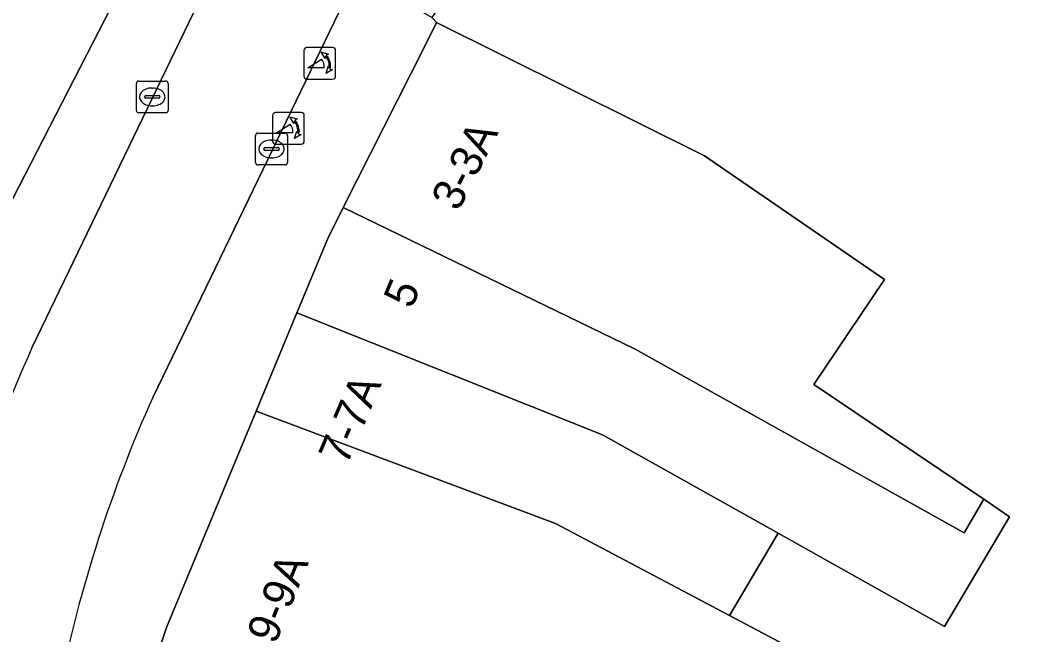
# Model space of a CAD drawing. Extents: x 160663 to 161506, y 382245 to 383291.
# Drawn here: x 161126.71 to 161158.3, y 383185.21 to 383204.55 of the extents above; entities that cross this region are included whole.
import ezdxf

# ---------------------------------------------------------------- set-up
doc = ezdxf.new("R2010")
doc.units = 0
for name, color, linetype in [('IMGEO_Kolk', 7, 'Continuous'), ('IMGEO_Pand', 7, 'Continuous'), ('IMGEO_Pand_nummerreeks', 7, 'Continuous'), ('IMGEO_Poller', 7, 'Continuous'), ('IMGEO_Voetpad_open', 7, 'Continuous'), ('IMGEO_Woonerf_open', 7, 'Continuous')]:
    doc.layers.add(name, color=color, linetype=linetype)

msp = doc.modelspace()

# ---------------------------------------------------------------- linework, layer by layer
at = {"layer": 'IMGEO_Kolk'}
for p, q in [((161130.362, 383201.706), (161130.362, 383202.558)), ((161130.437, 383202.632), (161131.289, 383202.632)), ((161131.363, 383202.558), (161131.363, 383201.706)), ((161130.664, 383202.175), (161131.062, 383202.175)), ((161130.85, 383202.412), (161130.875, 383202.412)), ((161130.621, 383202.126), (161130.621, 383202.138)), ((161131.059, 383202.089), (161130.661, 383202.089)), ((161130.873, 383201.852), (161130.848, 383201.852)), ((161131.105, 383202.138), (161131.105, 383202.126)), ((161131.289, 383201.632), (161130.437, 383201.632)), ((161134.111, 383200.068), (161134.111, 383200.92)), ((161134.186, 383200.994), (161135.038, 383200.994)), ((161135.112, 383200.92), (161135.112, 383200.068)), ((161134.599, 383200.774), (161134.624, 383200.774)), ((161134.37, 383200.488), (161134.37, 383200.5)), ((161134.808, 383200.451), (161134.41, 383200.451)), ((161134.413, 383200.537), (161134.811, 383200.537)), ((161134.854, 383200.5), (161134.854, 383200.488)), ((161135.038, 383199.994), (161134.186, 383199.994)), ((161134.622, 383200.214), (161134.597, 383200.214))]:
    msp.add_line(p, q, dxfattribs=at)
for points in [[(161130.362, 383201.706), (161130.362, 383202.558)], [(161130.437, 383202.632), (161131.289, 383202.632)], [(161131.363, 383202.558), (161131.363, 383201.706)], [(161131.289, 383201.632), (161130.437, 383201.632)], [(161134.111, 383200.068), (161134.111, 383200.92)], [(161134.186, 383200.994), (161135.038, 383200.994)], [(161135.112, 383200.92), (161135.112, 383200.068)], [(161135.038, 383199.994), (161134.186, 383199.994)]]:
    msp.add_lwpolyline(points, dxfattribs=at)
for centre, radius, start, end in [((161130.439, 383202.556), 0.0765, 91.552, 178.448), ((161130.439, 383202.556), 0.0765, 91.552, 178.448), ((161131.287, 383202.556), 0.0765, 1.552, 88.448), ((161131.287, 383202.556), 0.0765, 1.552, 88.448), ((161130.661, 383202.135), 0.0403, 85.8775, 175.7526), ((161131.066, 383202.137), 0.0386, 1.7309, 96.639), ((161130.658, 383202.125), 0.0366, 178.938, 274.7102), ((161131.062, 383202.132), 0.043, 264.8664, 352.4533), ((161130.439, 383201.708), 0.0765, 181.552, 268.448), ((161130.439, 383201.708), 0.0765, 181.552, 268.448), ((161131.287, 383201.708), 0.0765, 271.552, 358.448), ((161131.287, 383201.708), 0.0765, 271.552, 358.448), ((161134.188, 383200.918), 0.0765, 91.552, 178.448), ((161134.188, 383200.918), 0.0765, 91.552, 178.448), ((161135.036, 383200.918), 0.0765, 1.552, 88.448), ((161135.036, 383200.918), 0.0765, 1.552, 88.448), ((161134.41, 383200.497), 0.0403, 85.8775, 175.7526), ((161134.407, 383200.487), 0.0366, 178.938, 274.7102), ((161134.811, 383200.494), 0.043, 264.8664, 352.4533), ((161134.815, 383200.499), 0.0386, 1.7309, 96.639), ((161134.188, 383200.07), 0.0765, 181.552, 268.448), ((161134.188, 383200.07), 0.0765, 181.552, 268.448), ((161135.036, 383200.07), 0.0765, 271.552, 358.448), ((161135.036, 383200.07), 0.0765, 271.552, 358.448)]:
    msp.add_arc(centre, radius, start, end, dxfattribs=at)
for centre, major_axis, ratio, start_param, end_param in [((161130.849, 383202.132), (-0.387, 0.002), 0.722429, 4.712389, 7.853982), ((161130.874, 383202.132), (-0.39, 0.002), 0.717154, 1.570796, 4.712389), ((161134.598, 383200.494), (-0.387, 0.002), 0.722429, 4.712389, 7.853982), ((161134.623, 383200.494), (-0.39, 0.002), 0.717154, 1.570796, 4.712389)]:
    msp.add_ellipse(centre, major_axis=major_axis, ratio=ratio, start_param=start_param, end_param=end_param, dxfattribs=at)
at = {"layer": 'IMGEO_Pand'}
for points in [[(161116.982, 383214.814), (161109.514, 383219.014), (161103.936, 383219.543), (161102.953, 383210.956), (161103.479, 383210.652), (161106.162, 383209.071), (161110.878, 383206.437), (161110.829, 383206.349), (161125.868, 383197.755), (161125.976, 383197.979), (161126.114, 383197.908), (161126.37, 383198.405), (161126.277, 383198.548), (161130.535, 383206.838), (161130.765, 383206.72), (161130.901, 383206.985), (161125.128, 383210.232)], [(161172.367, 383200.749), (161171.844, 383201.255), (161159.377, 383211.995), (161158.058, 383210.285), (161155.834, 383211.816), (161154.669, 383210.217), (161147.146, 383215.757), (161145.479, 383213.282), (161139.653, 383204.63), (161139.801, 383204.468), (161148.222, 383200.282), (161153.886, 383196.391), (161151.659, 383193.084), (161157.001, 383189.472), (161157.811, 383188.924), (161155.764, 383185.471), (161150.54, 383188.404), (161149.011, 383185.817), (161152.489, 383183.975), (161161.697, 383178.516), (161162.427, 383178.083), (161166.075, 383183.277), (161162.938, 383185.44), (161160.536, 383187.097)], [(161139.801, 383204.468), (161139.406, 383203.684), (161136.869, 383198.648), (161146.04, 383194.191), (161156.392, 383188.42), (161157.001, 383189.472), (161151.659, 383193.084), (161153.886, 383196.391), (161148.222, 383200.282)], [(161150.54, 383188.404), (161155.764, 383185.471), (161157.811, 383188.924), (161157.001, 383189.472), (161156.392, 383188.42), (161146.04, 383194.191), (161136.869, 383198.648), (161136.378, 383197.673), (161135.412, 383195.339), (161145.021, 383191.503)], [(161150.54, 383188.404), (161145.021, 383191.503), (161135.412, 383195.339), (161134.132, 383192.246), (161143.541, 383188.713), (161149.011, 383185.817)], [(161134.132, 383192.246), (161131.314, 383185.435), (161130.789, 383183.88), (161140.589, 383180.249), (161148.098, 383176.349), (161152.489, 383183.975), (161149.011, 383185.817), (161143.541, 383188.713)]]:
    msp.add_lwpolyline(points, close=True, dxfattribs=at)
at = {"layer": 'IMGEO_Poller'}
for p, q in [((161135.631, 383203.591), (161135.631, 383202.784)), ((161135.631, 383203.591), (161135.631, 383202.784)), ((161136.533, 383203.686), (161135.725, 383203.686)), ((161136.533, 383203.686), (161135.725, 383203.686)), ((161136.627, 383202.784), (161136.627, 383203.591)), ((161136.627, 383202.784), (161136.627, 383203.591)), ((161135.725, 383202.689), (161136.533, 383202.689)), ((161135.725, 383202.689), (161136.533, 383202.689)), ((161134.644, 383201.547), (161134.644, 383200.74)), ((161134.644, 383201.547), (161134.644, 383200.74)), ((161135.546, 383201.642), (161134.738, 383201.642)), ((161135.546, 383201.642), (161134.738, 383201.642)), ((161135.64, 383200.74), (161135.64, 383201.547)), ((161135.64, 383200.74), (161135.64, 383201.547)), ((161134.738, 383200.645), (161135.546, 383200.645)), ((161134.738, 383200.645), (161135.546, 383200.645))]:
    msp.add_line(p, q, dxfattribs=at)
for points in [[(161136.31, 383203.415), (161136.298, 383203.342), (161136.173, 383203.547)], [(161136.173, 383203.547), (161136.404, 383203.481), (161136.333, 383203.449)], [(161136.266, 383203.042), (161135.753, 383203.042), (161136.183, 383203.317)], [(161136.326, 383202.87), (161136.392, 383203.101), (161136.422, 383203.033)], [(161136.458, 383203.006), (161136.53, 383202.995), (161136.326, 383202.87)], [(161135.279, 383200.998), (161134.766, 383200.998), (161135.196, 383201.273)], [(161135.323, 383201.371), (161135.311, 383201.298), (161135.186, 383201.503)], [(161135.186, 383201.503), (161135.417, 383201.437), (161135.346, 383201.405)], [(161135.339, 383200.826), (161135.405, 383201.057), (161135.435, 383200.989)], [(161135.471, 383200.962), (161135.543, 383200.951), (161135.339, 383200.826)]]:
    msp.add_lwpolyline(points, dxfattribs=at)
for centre, radius, start, end in [((161135.725, 383203.591), 0.0946, 90, 180), ((161135.725, 383203.591), 0.0946, 90, 180), ((161135.952, 383203.102), 0.476, 351.7527, 41.1691), ((161135.952, 383203.102), 0.516, 349.3569, 42.2912), ((161136.533, 383203.591), 0.0946, 0, 90), ((161136.533, 383203.591), 0.0946, 0, 90), ((161135.938, 383203.092), 0.332, 351.3247, 42.4854), ((161135.725, 383202.784), 0.0946, 180, 270), ((161135.725, 383202.784), 0.0946, 180, 270), ((161136.533, 383202.784), 0.0946, 270, 0), ((161136.533, 383202.784), 0.0946, 270, 0), ((161134.738, 383201.547), 0.0946, 90, 180), ((161134.738, 383201.547), 0.0946, 90, 180), ((161135.546, 383201.547), 0.0946, 0, 90), ((161135.546, 383201.547), 0.0946, 0, 90), ((161134.951, 383201.048), 0.332, 351.3247, 42.4854), ((161134.965, 383201.058), 0.476, 351.7527, 41.1691), ((161134.965, 383201.058), 0.516, 349.3569, 42.2912), ((161134.738, 383200.74), 0.0946, 180, 270), ((161134.738, 383200.74), 0.0946, 180, 270), ((161135.546, 383200.74), 0.0946, 270, 0), ((161135.546, 383200.74), 0.0946, 270, 0)]:
    msp.add_arc(centre, radius, start, end, dxfattribs=at)
at = {"layer": 'IMGEO_Voetpad_open'}
msp.add_lwpolyline([(161127.08, 383194.235), (161136.662, 383214.127), (161137.9, 383216.761), (161136.245, 383217.58), (161135.056, 383215.209), (161134.865, 383215.304), (161133.701, 383212.984), (161133.815, 383212.811), (161133.486, 383212.156), (161133.192, 383212.303), (161132.003, 383209.931), (161132.188, 383209.836), (161131.314, 383207.89), (161131.144, 383207.977), (161130.845, 383207.395), (161131.056, 383207.286), (161130.901, 383206.985), (161130.765, 383206.72), (161130.535, 383206.838), (161126.277, 383198.548)], dxfattribs=at)
msp.add_arc((161167.542, 383175.962), 44.397, 155.6958, 169.1083, dxfattribs=at)
at = {"layer": 'IMGEO_Woonerf_open'}
for points in [[(161140.933, 383213.502), (161141.644, 383214.953), (161137.9, 383216.761), (161136.662, 383214.127), (161127.08, 383194.235)], [(161137.518, 383146.979), (161134.843, 383153.401), (161131.982, 383160.267), (161131.927, 383160.664), (161129.783, 383176.901), (161129.809, 383177.129), (161130.489, 383183.198), (161130.789, 383183.88), (161131.314, 383185.435), (161134.132, 383192.246), (161135.412, 383195.339), (161136.378, 383197.673), (161136.869, 383198.648), (161139.406, 383203.684), (161139.801, 383204.468), (161139.653, 383204.63), (161138.74, 383205.154), (161143.158, 383214.429), (161142.031, 383214.987), (161141.728, 383215.125), (161141.644, 383214.953), (161140.933, 383213.502), (161130.888, 383192.701)], [(161130.888, 383192.701), (161140.933, 383213.502)]]:
    msp.add_lwpolyline(points, dxfattribs=at)
for centre, radius, start, end in [((161167.542, 383175.962), 44.397, 155.6958, 169.1083), ((161170.895, 383174.782), 43.837, 155.8726, 168.4568), ((161170.895, 383174.782), 43.837, 155.8726, 168.4568)]:
    msp.add_arc(centre, radius, start, end, dxfattribs=at)

# ---------------------------------------------------------------- texts
at = {"layer": 'IMGEO_Pand_nummerreeks'}
for s, rotation, p in [('3-3A', 63.0688, (161140.482, 383198.5)), ('5', 67.2029, (161139.02, 383195.431)), ('7-7A', 66.9296, (161136.977, 383190.511)), ('9-9A', 67.9412, (161134.731, 383184.874))]:
    msp.add_text(s, height=1, rotation=rotation, dxfattribs=at).set_placement(p)

doc.saveas('drawing.dxf')
